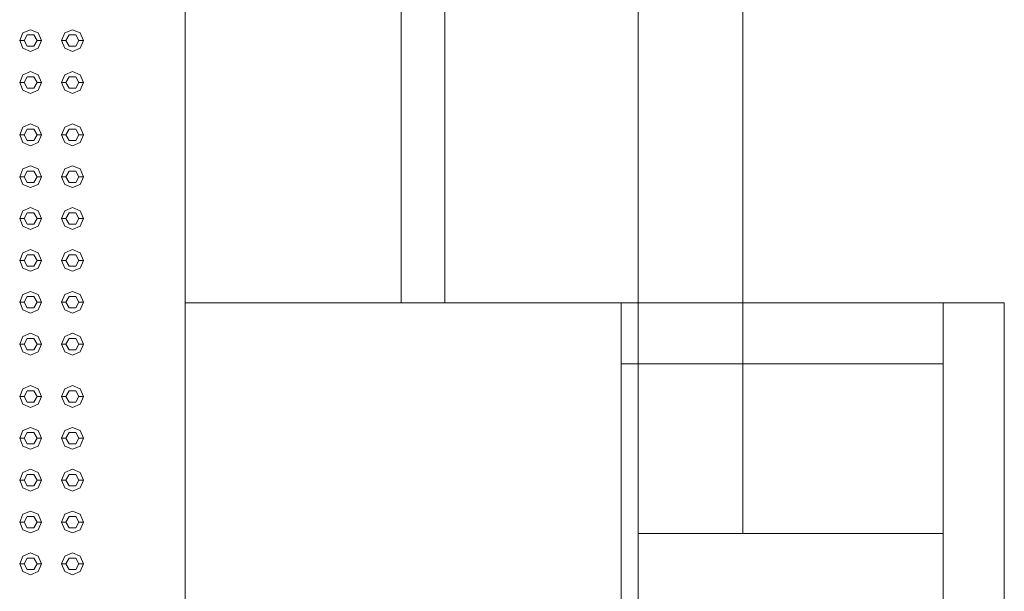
# Model space of a CAD drawing. Header units: millimetres. Extents: x 2 to 902, y -447 to 199.
# Tile 576 of 656: x 27.25 to 29.51, y 158.9 to 160.22. Entities that reach past the tile are written whole.
import ezdxf

# ---------------------------------------------------------------- set-up
doc = ezdxf.new("R2010")
doc.units = ezdxf.units.MM
doc.header["$MEASUREMENT"] = 0
for name, color, linetype, lineweight in [('IFC-Elemento construtivo genérico-Contorno', 253, 'Continuous', 5), ('IFC-Laje-Contorno', 134, 'Continuous', 5), ('IFC-Parede padrão-Contorno', 44, 'Continuous', 5), ('IFC-Parede-Contorno', 42, 'Continuous', 5), ('IFC-Pilar-Contorno', 83, 'Continuous', 5), ('IFC-Porta-Contorno', 142, 'Continuous', 5), ('IFC-Viga-Contorno', 66, 'Continuous', 5)]:
    doc.layers.add(name, color=color, linetype=linetype, lineweight=lineweight)

msp = doc.modelspace()

# ---------------------------------------------------------------- linework, layer by layer
at = {"layer": 'IFC-Elemento construtivo genérico-Contorno', "color": 7, "lineweight": 5}
for p, q in [((27.2489, 160.1674), (27.2562, 160.1851)), ((27.2489, 160.1674), (27.2562, 160.1851)), ((27.2562, 160.1851), (27.2739, 160.1924)), ((27.2562, 160.1851), (27.2739, 160.1924)), ((27.2589, 160.1674), (27.2664, 160.1804)), ((27.2589, 160.1674), (27.2664, 160.1804)), ((27.2664, 160.1804), (27.2814, 160.1804)), ((27.2664, 160.1804), (27.2814, 160.1804)), ((27.2739, 160.1924), (27.2916, 160.1851)), ((27.2739, 160.1924), (27.2916, 160.1851)), ((27.2814, 160.1804), (27.2889, 160.1674)), ((27.2814, 160.1804), (27.2889, 160.1674)), ((27.2916, 160.1851), (27.2989, 160.1674)), ((27.2916, 160.1851), (27.2989, 160.1674)), ((27.3449, 160.1674), (27.3522, 160.1851)), ((27.3449, 160.1674), (27.3522, 160.1851)), ((27.3522, 160.1851), (27.3699, 160.1924)), ((27.3522, 160.1851), (27.3699, 160.1924)), ((27.3549, 160.1674), (27.3624, 160.1804)), ((27.3549, 160.1674), (27.3624, 160.1804)), ((27.3624, 160.1804), (27.3774, 160.1804)), ((27.3624, 160.1804), (27.3774, 160.1804)), ((27.3699, 160.1924), (27.3876, 160.1851)), ((27.3699, 160.1924), (27.3876, 160.1851)), ((27.3774, 160.1804), (27.3849, 160.1674)), ((27.3774, 160.1804), (27.3849, 160.1674)), ((27.3876, 160.1851), (27.3949, 160.1674)), ((27.3876, 160.1851), (27.3949, 160.1674)), ((27.2489, 160.1674), (27.2589, 160.1674)), ((27.2489, 160.1674), (27.2562, 160.1498)), ((27.2489, 160.1674), (27.2589, 160.1674)), ((27.2489, 160.1674), (27.2562, 160.1498)), ((27.2589, 160.1674), (27.2664, 160.1544)), ((27.2589, 160.1674), (27.2664, 160.1544)), ((27.2664, 160.1544), (27.2814, 160.1544)), ((27.2664, 160.1544), (27.2814, 160.1544)), ((27.2814, 160.1544), (27.2889, 160.1674)), ((27.2814, 160.1544), (27.2889, 160.1674)), ((27.2889, 160.1674), (27.2989, 160.1674)), ((27.2889, 160.1674), (27.2989, 160.1674)), ((27.2916, 160.1498), (27.2989, 160.1674)), ((27.2916, 160.1498), (27.2989, 160.1674)), ((27.3449, 160.1674), (27.3549, 160.1674)), ((27.3449, 160.1674), (27.3522, 160.1498)), ((27.3449, 160.1674), (27.3549, 160.1674)), ((27.3449, 160.1674), (27.3522, 160.1498)), ((27.3549, 160.1674), (27.3624, 160.1544)), ((27.3549, 160.1674), (27.3624, 160.1544)), ((27.3624, 160.1544), (27.3774, 160.1544)), ((27.3624, 160.1544), (27.3774, 160.1544)), ((27.3774, 160.1544), (27.3849, 160.1674)), ((27.3774, 160.1544), (27.3849, 160.1674)), ((27.3849, 160.1674), (27.3949, 160.1674)), ((27.3849, 160.1674), (27.3949, 160.1674)), ((27.3876, 160.1498), (27.3949, 160.1674)), ((27.3876, 160.1498), (27.3949, 160.1674)), ((27.2562, 160.1498), (27.2739, 160.1424)), ((27.2562, 160.1498), (27.2739, 160.1424)), ((27.2739, 160.1424), (27.2916, 160.1498)), ((27.2739, 160.1424), (27.2916, 160.1498)), ((27.3522, 160.1498), (27.3699, 160.1424)), ((27.3522, 160.1498), (27.3699, 160.1424)), ((27.3699, 160.1424), (27.3876, 160.1498)), ((27.3699, 160.1424), (27.3876, 160.1498)), ((27.2489, 160.0714), (27.2562, 160.0891)), ((27.2489, 160.0714), (27.2562, 160.0891)), ((27.2562, 160.0891), (27.2739, 160.0964)), ((27.2562, 160.0891), (27.2739, 160.0964)), ((27.2589, 160.0714), (27.2664, 160.0844)), ((27.2589, 160.0714), (27.2664, 160.0844)), ((27.2664, 160.0844), (27.2814, 160.0844)), ((27.2664, 160.0844), (27.2814, 160.0844)), ((27.2739, 160.0964), (27.2916, 160.0891)), ((27.2739, 160.0964), (27.2916, 160.0891)), ((27.2814, 160.0844), (27.2889, 160.0714)), ((27.2814, 160.0844), (27.2889, 160.0714)), ((27.2916, 160.0891), (27.2989, 160.0714)), ((27.2916, 160.0891), (27.2989, 160.0714)), ((27.3449, 160.0714), (27.3522, 160.0891)), ((27.3449, 160.0714), (27.3522, 160.0891)), ((27.3522, 160.0891), (27.3699, 160.0964)), ((27.3522, 160.0891), (27.3699, 160.0964)), ((27.3549, 160.0714), (27.3624, 160.0844)), ((27.3549, 160.0714), (27.3624, 160.0844)), ((27.3624, 160.0844), (27.3774, 160.0844)), ((27.3624, 160.0844), (27.3774, 160.0844)), ((27.3699, 160.0964), (27.3876, 160.0891)), ((27.3699, 160.0964), (27.3876, 160.0891)), ((27.3774, 160.0844), (27.3849, 160.0714)), ((27.3774, 160.0844), (27.3849, 160.0714)), ((27.3876, 160.0891), (27.3949, 160.0714)), ((27.3876, 160.0891), (27.3949, 160.0714)), ((27.2489, 160.0714), (27.2589, 160.0714)), ((27.2489, 160.0714), (27.2562, 160.0538)), ((27.2489, 160.0714), (27.2589, 160.0714)), ((27.2489, 160.0714), (27.2562, 160.0538)), ((27.2589, 160.0714), (27.2664, 160.0584)), ((27.2589, 160.0714), (27.2664, 160.0584)), ((27.2814, 160.0584), (27.2889, 160.0714)), ((27.2814, 160.0584), (27.2889, 160.0714)), ((27.2889, 160.0714), (27.2989, 160.0714)), ((27.2889, 160.0714), (27.2989, 160.0714)), ((27.2916, 160.0538), (27.2989, 160.0714)), ((27.2916, 160.0538), (27.2989, 160.0714)), ((27.3449, 160.0714), (27.3549, 160.0714)), ((27.3449, 160.0714), (27.3522, 160.0538)), ((27.3449, 160.0714), (27.3549, 160.0714)), ((27.3449, 160.0714), (27.3522, 160.0538)), ((27.3549, 160.0714), (27.3624, 160.0584)), ((27.3549, 160.0714), (27.3624, 160.0584)), ((27.3774, 160.0584), (27.3849, 160.0714)), ((27.3774, 160.0584), (27.3849, 160.0714)), ((27.3849, 160.0714), (27.3949, 160.0714)), ((27.3849, 160.0714), (27.3949, 160.0714)), ((27.3876, 160.0538), (27.3949, 160.0714)), ((27.3876, 160.0538), (27.3949, 160.0714)), ((27.2562, 160.0538), (27.2739, 160.0464)), ((27.2562, 160.0538), (27.2739, 160.0464)), ((27.2664, 160.0584), (27.2814, 160.0584)), ((27.2664, 160.0584), (27.2814, 160.0584)), ((27.2739, 160.0464), (27.2916, 160.0538)), ((27.2739, 160.0464), (27.2916, 160.0538)), ((27.3522, 160.0538), (27.3699, 160.0464)), ((27.3522, 160.0538), (27.3699, 160.0464)), ((27.3624, 160.0584), (27.3774, 160.0584)), ((27.3624, 160.0584), (27.3774, 160.0584)), ((27.3699, 160.0464), (27.3876, 160.0538)), ((27.3699, 160.0464), (27.3876, 160.0538)), ((27.2562, 159.9691), (27.2739, 159.9764)), ((27.2562, 159.9691), (27.2739, 159.9764)), ((27.2739, 159.9764), (27.2916, 159.9691)), ((27.2739, 159.9764), (27.2916, 159.9691)), ((27.3522, 159.9691), (27.3699, 159.9764)), ((27.3522, 159.9691), (27.3699, 159.9764)), ((27.3699, 159.9764), (27.3876, 159.9691)), ((27.3699, 159.9764), (27.3876, 159.9691)), ((27.2489, 159.9514), (27.2562, 159.9691)), ((27.2489, 159.9514), (27.2562, 159.9691)), ((27.2489, 159.9514), (27.2589, 159.9514)), ((27.2489, 159.9514), (27.2562, 159.9338)), ((27.2489, 159.9514), (27.2589, 159.9514)), ((27.2489, 159.9514), (27.2562, 159.9338)), ((27.2589, 159.9514), (27.2664, 159.9644)), ((27.2589, 159.9514), (27.2664, 159.9644)), ((27.2589, 159.9514), (27.2664, 159.9384)), ((27.2589, 159.9514), (27.2664, 159.9384)), ((27.2664, 159.9644), (27.2814, 159.9644)), ((27.2664, 159.9644), (27.2814, 159.9644)), ((27.2814, 159.9644), (27.2889, 159.9514)), ((27.2814, 159.9644), (27.2889, 159.9514)), ((27.2814, 159.9384), (27.2889, 159.9514)), ((27.2814, 159.9384), (27.2889, 159.9514)), ((27.2889, 159.9514), (27.2989, 159.9514)), ((27.2889, 159.9514), (27.2989, 159.9514)), ((27.2916, 159.9691), (27.2989, 159.9514)), ((27.2916, 159.9691), (27.2989, 159.9514)), ((27.2916, 159.9338), (27.2989, 159.9514)), ((27.2916, 159.9338), (27.2989, 159.9514)), ((27.3449, 159.9514), (27.3522, 159.9691)), ((27.3449, 159.9514), (27.3522, 159.9691)), ((27.3449, 159.9514), (27.3549, 159.9514)), ((27.3449, 159.9514), (27.3522, 159.9338)), ((27.3449, 159.9514), (27.3549, 159.9514)), ((27.3449, 159.9514), (27.3522, 159.9338)), ((27.3549, 159.9514), (27.3624, 159.9644)), ((27.3549, 159.9514), (27.3624, 159.9644)), ((27.3549, 159.9514), (27.3624, 159.9384)), ((27.3549, 159.9514), (27.3624, 159.9384)), ((27.3624, 159.9644), (27.3774, 159.9644)), ((27.3624, 159.9644), (27.3774, 159.9644)), ((27.3774, 159.9644), (27.3849, 159.9514)), ((27.3774, 159.9644), (27.3849, 159.9514)), ((27.3774, 159.9384), (27.3849, 159.9514)), ((27.3774, 159.9384), (27.3849, 159.9514)), ((27.3849, 159.9514), (27.3949, 159.9514)), ((27.3849, 159.9514), (27.3949, 159.9514)), ((27.3876, 159.9691), (27.3949, 159.9514)), ((27.3876, 159.9691), (27.3949, 159.9514)), ((27.3876, 159.9338), (27.3949, 159.9514)), ((27.3876, 159.9338), (27.3949, 159.9514)), ((27.2562, 159.9338), (27.2739, 159.9264)), ((27.2562, 159.9338), (27.2739, 159.9264)), ((27.2664, 159.9384), (27.2814, 159.9384)), ((27.2664, 159.9384), (27.2814, 159.9384)), ((27.2739, 159.9264), (27.2916, 159.9338)), ((27.2739, 159.9264), (27.2916, 159.9338)), ((27.3522, 159.9338), (27.3699, 159.9264)), ((27.3522, 159.9338), (27.3699, 159.9264)), ((27.3624, 159.9384), (27.3774, 159.9384)), ((27.3624, 159.9384), (27.3774, 159.9384)), ((27.3699, 159.9264), (27.3876, 159.9338)), ((27.3699, 159.9264), (27.3876, 159.9338)), ((27.2562, 159.8731), (27.2739, 159.8804)), ((27.2562, 159.8731), (27.2739, 159.8804)), ((27.2739, 159.8804), (27.2916, 159.8731)), ((27.2739, 159.8804), (27.2916, 159.8731)), ((27.3522, 159.8731), (27.3699, 159.8804)), ((27.3522, 159.8731), (27.3699, 159.8804)), ((27.3699, 159.8804), (27.3876, 159.8731)), ((27.3699, 159.8804), (27.3876, 159.8731)), ((27.2489, 159.8554), (27.2562, 159.8731)), ((27.2489, 159.8554), (27.2562, 159.8731)), ((27.2589, 159.8554), (27.2664, 159.8684)), ((27.2589, 159.8554), (27.2664, 159.8684)), ((27.2664, 159.8684), (27.2814, 159.8684)), ((27.2664, 159.8684), (27.2814, 159.8684)), ((27.2814, 159.8684), (27.2889, 159.8554)), ((27.2814, 159.8684), (27.2889, 159.8554)), ((27.2916, 159.8731), (27.2989, 159.8554)), ((27.2916, 159.8731), (27.2989, 159.8554)), ((27.3449, 159.8554), (27.3522, 159.8731)), ((27.3449, 159.8554), (27.3522, 159.8731)), ((27.3549, 159.8554), (27.3624, 159.8684)), ((27.3549, 159.8554), (27.3624, 159.8684)), ((27.3624, 159.8684), (27.3774, 159.8684)), ((27.3624, 159.8684), (27.3774, 159.8684)), ((27.3774, 159.8684), (27.3849, 159.8554)), ((27.3774, 159.8684), (27.3849, 159.8554)), ((27.3876, 159.8731), (27.3949, 159.8554)), ((27.3876, 159.8731), (27.3949, 159.8554)), ((27.2489, 159.8554), (27.2589, 159.8554)), ((27.2489, 159.8554), (27.2562, 159.8377)), ((27.2489, 159.8554), (27.2589, 159.8554)), ((27.2489, 159.8554), (27.2562, 159.8377)), ((27.2562, 159.8377), (27.2739, 159.8304)), ((27.2562, 159.8377), (27.2739, 159.8304)), ((27.2589, 159.8554), (27.2664, 159.8424)), ((27.2589, 159.8554), (27.2664, 159.8424)), ((27.2664, 159.8424), (27.2814, 159.8424)), ((27.2664, 159.8424), (27.2814, 159.8424)), ((27.2739, 159.8304), (27.2916, 159.8377)), ((27.2739, 159.8304), (27.2916, 159.8377)), ((27.2814, 159.8424), (27.2889, 159.8554)), ((27.2814, 159.8424), (27.2889, 159.8554)), ((27.2889, 159.8554), (27.2989, 159.8554)), ((27.2889, 159.8554), (27.2989, 159.8554)), ((27.2916, 159.8377), (27.2989, 159.8554)), ((27.2916, 159.8377), (27.2989, 159.8554)), ((27.3449, 159.8554), (27.3549, 159.8554)), ((27.3449, 159.8554), (27.3522, 159.8377)), ((27.3449, 159.8554), (27.3549, 159.8554)), ((27.3449, 159.8554), (27.3522, 159.8377)), ((27.3522, 159.8377), (27.3699, 159.8304)), ((27.3522, 159.8377), (27.3699, 159.8304)), ((27.3549, 159.8554), (27.3624, 159.8424)), ((27.3549, 159.8554), (27.3624, 159.8424)), ((27.3624, 159.8424), (27.3774, 159.8424)), ((27.3624, 159.8424), (27.3774, 159.8424)), ((27.3699, 159.8304), (27.3876, 159.8377)), ((27.3699, 159.8304), (27.3876, 159.8377)), ((27.3774, 159.8424), (27.3849, 159.8554)), ((27.3774, 159.8424), (27.3849, 159.8554)), ((27.3849, 159.8554), (27.3949, 159.8554)), ((27.3849, 159.8554), (27.3949, 159.8554)), ((27.3876, 159.8377), (27.3949, 159.8554)), ((27.3876, 159.8377), (27.3949, 159.8554)), ((27.2489, 159.7594), (27.2562, 159.7771)), ((27.2489, 159.7594), (27.2562, 159.7771)), ((27.2562, 159.7771), (27.2739, 159.7844)), ((27.2562, 159.7771), (27.2739, 159.7844)), ((27.2589, 159.7594), (27.2664, 159.7724)), ((27.2589, 159.7594), (27.2664, 159.7724)), ((27.2664, 159.7724), (27.2814, 159.7724)), ((27.2664, 159.7724), (27.2814, 159.7724)), ((27.2739, 159.7844), (27.2916, 159.7771)), ((27.2739, 159.7844), (27.2916, 159.7771)), ((27.2814, 159.7724), (27.2889, 159.7594)), ((27.2814, 159.7724), (27.2889, 159.7594)), ((27.2916, 159.7771), (27.2989, 159.7594)), ((27.2916, 159.7771), (27.2989, 159.7594)), ((27.3449, 159.7594), (27.3522, 159.7771)), ((27.3449, 159.7594), (27.3522, 159.7771)), ((27.3522, 159.7771), (27.3699, 159.7844)), ((27.3522, 159.7771), (27.3699, 159.7844)), ((27.3549, 159.7594), (27.3624, 159.7724)), ((27.3549, 159.7594), (27.3624, 159.7724)), ((27.3624, 159.7724), (27.3774, 159.7724)), ((27.3624, 159.7724), (27.3774, 159.7724)), ((27.3699, 159.7844), (27.3876, 159.7771)), ((27.3699, 159.7844), (27.3876, 159.7771)), ((27.3774, 159.7724), (27.3849, 159.7594)), ((27.3774, 159.7724), (27.3849, 159.7594)), ((27.3876, 159.7771), (27.3949, 159.7594)), ((27.3876, 159.7771), (27.3949, 159.7594)), ((27.2489, 159.7594), (27.2589, 159.7594)), ((27.2489, 159.7594), (27.2562, 159.7418)), ((27.2489, 159.7594), (27.2589, 159.7594)), ((27.2489, 159.7594), (27.2562, 159.7418)), ((27.2589, 159.7594), (27.2664, 159.7464)), ((27.2589, 159.7594), (27.2664, 159.7464)), ((27.2664, 159.7464), (27.2814, 159.7464)), ((27.2664, 159.7464), (27.2814, 159.7464)), ((27.2814, 159.7464), (27.2889, 159.7594)), ((27.2814, 159.7464), (27.2889, 159.7594)), ((27.2889, 159.7594), (27.2989, 159.7594)), ((27.2889, 159.7594), (27.2989, 159.7594)), ((27.2916, 159.7418), (27.2989, 159.7594)), ((27.2916, 159.7418), (27.2989, 159.7594)), ((27.3449, 159.7594), (27.3549, 159.7594)), ((27.3449, 159.7594), (27.3522, 159.7418)), ((27.3449, 159.7594), (27.3549, 159.7594)), ((27.3449, 159.7594), (27.3522, 159.7418)), ((27.3549, 159.7594), (27.3624, 159.7464)), ((27.3549, 159.7594), (27.3624, 159.7464)), ((27.3624, 159.7464), (27.3774, 159.7464)), ((27.3624, 159.7464), (27.3774, 159.7464)), ((27.3774, 159.7464), (27.3849, 159.7594)), ((27.3774, 159.7464), (27.3849, 159.7594)), ((27.3849, 159.7594), (27.3949, 159.7594)), ((27.3849, 159.7594), (27.3949, 159.7594)), ((27.3876, 159.7418), (27.3949, 159.7594)), ((27.3876, 159.7418), (27.3949, 159.7594)), ((27.2562, 159.7418), (27.2739, 159.7344)), ((27.2562, 159.7418), (27.2739, 159.7344)), ((27.2739, 159.7344), (27.2916, 159.7418)), ((27.2739, 159.7344), (27.2916, 159.7418)), ((27.3522, 159.7418), (27.3699, 159.7344)), ((27.3522, 159.7418), (27.3699, 159.7344)), ((27.3699, 159.7344), (27.3876, 159.7418)), ((27.3699, 159.7344), (27.3876, 159.7418)), ((27.2489, 159.6634), (27.2562, 159.6811)), ((27.2489, 159.6634), (27.2562, 159.6811)), ((27.2562, 159.6811), (27.2739, 159.6884)), ((27.2562, 159.6811), (27.2739, 159.6884)), ((27.2739, 159.6884), (27.2916, 159.6811)), ((27.2739, 159.6884), (27.2916, 159.6811)), ((27.2916, 159.6811), (27.2989, 159.6634)), ((27.2916, 159.6811), (27.2989, 159.6634)), ((27.3449, 159.6634), (27.3522, 159.6811)), ((27.3449, 159.6634), (27.3522, 159.6811)), ((27.3522, 159.6811), (27.3699, 159.6884)), ((27.3522, 159.6811), (27.3699, 159.6884)), ((27.3699, 159.6884), (27.3876, 159.6811)), ((27.3699, 159.6884), (27.3876, 159.6811)), ((27.3876, 159.6811), (27.3949, 159.6634)), ((27.3876, 159.6811), (27.3949, 159.6634)), ((27.2489, 159.6634), (27.2589, 159.6634)), ((27.2489, 159.6634), (27.2562, 159.6458)), ((27.2489, 159.6634), (27.2589, 159.6634)), ((27.2489, 159.6634), (27.2562, 159.6458)), ((27.2589, 159.6634), (27.2664, 159.6764)), ((27.2589, 159.6634), (27.2664, 159.6764)), ((27.2589, 159.6634), (27.2664, 159.6504)), ((27.2589, 159.6634), (27.2664, 159.6504)), ((27.2664, 159.6764), (27.2814, 159.6764)), ((27.2664, 159.6764), (27.2814, 159.6764)), ((27.2814, 159.6764), (27.2889, 159.6634)), ((27.2814, 159.6764), (27.2889, 159.6634)), ((27.2814, 159.6504), (27.2889, 159.6634)), ((27.2814, 159.6504), (27.2889, 159.6634)), ((27.2889, 159.6634), (27.2989, 159.6634)), ((27.2889, 159.6634), (27.2989, 159.6634)), ((27.2916, 159.6458), (27.2989, 159.6634)), ((27.2916, 159.6458), (27.2989, 159.6634)), ((27.3449, 159.6634), (27.3549, 159.6634)), ((27.3449, 159.6634), (27.3522, 159.6458)), ((27.3449, 159.6634), (27.3549, 159.6634)), ((27.3449, 159.6634), (27.3522, 159.6458)), ((27.3549, 159.6634), (27.3624, 159.6764)), ((27.3549, 159.6634), (27.3624, 159.6764)), ((27.3549, 159.6634), (27.3624, 159.6504)), ((27.3549, 159.6634), (27.3624, 159.6504)), ((27.3624, 159.6764), (27.3774, 159.6764)), ((27.3624, 159.6764), (27.3774, 159.6764)), ((27.3774, 159.6764), (27.3849, 159.6634)), ((27.3774, 159.6764), (27.3849, 159.6634)), ((27.3774, 159.6504), (27.3849, 159.6634)), ((27.3774, 159.6504), (27.3849, 159.6634)), ((27.3849, 159.6634), (27.3949, 159.6634)), ((27.3849, 159.6634), (27.3949, 159.6634)), ((27.3876, 159.6458), (27.3949, 159.6634)), ((27.3876, 159.6458), (27.3949, 159.6634)), ((27.2562, 159.6458), (27.2739, 159.6384)), ((27.2562, 159.6458), (27.2739, 159.6384)), ((27.2664, 159.6504), (27.2814, 159.6504)), ((27.2664, 159.6504), (27.2814, 159.6504)), ((27.2739, 159.6384), (27.2916, 159.6458)), ((27.2739, 159.6384), (27.2916, 159.6458)), ((27.3522, 159.6458), (27.3699, 159.6384)), ((27.3522, 159.6458), (27.3699, 159.6384)), ((27.3624, 159.6504), (27.3774, 159.6504)), ((27.3624, 159.6504), (27.3774, 159.6504)), ((27.3699, 159.6384), (27.3876, 159.6458)), ((27.3699, 159.6384), (27.3876, 159.6458)), ((27.2562, 159.5851), (27.2739, 159.5924)), ((27.2562, 159.5851), (27.2739, 159.5924)), ((27.2739, 159.5924), (27.2916, 159.5851)), ((27.2739, 159.5924), (27.2916, 159.5851)), ((27.3522, 159.5851), (27.3699, 159.5924)), ((27.3522, 159.5851), (27.3699, 159.5924)), ((27.3699, 159.5924), (27.3876, 159.5851)), ((27.3699, 159.5924), (27.3876, 159.5851)), ((27.2489, 159.5674), (27.2562, 159.5851)), ((27.2489, 159.5674), (27.2562, 159.5851)), ((27.2489, 159.5674), (27.2589, 159.5674)), ((27.2489, 159.5674), (27.2562, 159.5498)), ((27.2489, 159.5674), (27.2589, 159.5674)), ((27.2489, 159.5674), (27.2562, 159.5498)), ((27.2589, 159.5674), (27.2664, 159.5804)), ((27.2589, 159.5674), (27.2664, 159.5804)), ((27.2589, 159.5674), (27.2664, 159.5544)), ((27.2589, 159.5674), (27.2664, 159.5544)), ((27.2664, 159.5804), (27.2814, 159.5804)), ((27.2664, 159.5804), (27.2814, 159.5804)), ((27.2814, 159.5804), (27.2889, 159.5674)), ((27.2814, 159.5804), (27.2889, 159.5674)), ((27.2814, 159.5544), (27.2889, 159.5674)), ((27.2814, 159.5544), (27.2889, 159.5674)), ((27.2889, 159.5674), (27.2989, 159.5674)), ((27.2889, 159.5674), (27.2989, 159.5674)), ((27.2916, 159.5851), (27.2989, 159.5674)), ((27.2916, 159.5851), (27.2989, 159.5674)), ((27.2916, 159.5498), (27.2989, 159.5674)), ((27.2916, 159.5498), (27.2989, 159.5674)), ((27.3449, 159.5674), (27.3522, 159.5851)), ((27.3449, 159.5674), (27.3522, 159.5851)), ((27.3449, 159.5674), (27.3549, 159.5674)), ((27.3449, 159.5674), (27.3522, 159.5498)), ((27.3449, 159.5674), (27.3549, 159.5674)), ((27.3449, 159.5674), (27.3522, 159.5498)), ((27.3549, 159.5674), (27.3624, 159.5804)), ((27.3549, 159.5674), (27.3624, 159.5804)), ((27.3549, 159.5674), (27.3624, 159.5544)), ((27.3549, 159.5674), (27.3624, 159.5544)), ((27.3624, 159.5804), (27.3774, 159.5804)), ((27.3624, 159.5804), (27.3774, 159.5804)), ((27.3774, 159.5804), (27.3849, 159.5674)), ((27.3774, 159.5804), (27.3849, 159.5674)), ((27.3774, 159.5544), (27.3849, 159.5674)), ((27.3774, 159.5544), (27.3849, 159.5674)), ((27.3849, 159.5674), (27.3949, 159.5674)), ((27.3849, 159.5674), (27.3949, 159.5674)), ((27.3876, 159.5851), (27.3949, 159.5674)), ((27.3876, 159.5851), (27.3949, 159.5674)), ((27.3876, 159.5498), (27.3949, 159.5674)), ((27.3876, 159.5498), (27.3949, 159.5674)), ((27.2562, 159.5498), (27.2739, 159.5424)), ((27.2562, 159.5498), (27.2739, 159.5424)), ((27.2664, 159.5544), (27.2814, 159.5544)), ((27.2664, 159.5544), (27.2814, 159.5544)), ((27.2739, 159.5424), (27.2916, 159.5498)), ((27.2739, 159.5424), (27.2916, 159.5498)), ((27.3522, 159.5498), (27.3699, 159.5424)), ((27.3522, 159.5498), (27.3699, 159.5424)), ((27.3624, 159.5544), (27.3774, 159.5544)), ((27.3624, 159.5544), (27.3774, 159.5544)), ((27.3699, 159.5424), (27.3876, 159.5498)), ((27.3699, 159.5424), (27.3876, 159.5498)), ((27.2562, 159.4891), (27.2739, 159.4964)), ((27.2562, 159.4891), (27.2739, 159.4964)), ((27.2739, 159.4964), (27.2916, 159.4891)), ((27.2739, 159.4964), (27.2916, 159.4891)), ((27.3522, 159.4891), (27.3699, 159.4964)), ((27.3522, 159.4891), (27.3699, 159.4964)), ((27.3699, 159.4964), (27.3876, 159.4891)), ((27.3699, 159.4964), (27.3876, 159.4891)), ((27.2489, 159.4714), (27.2562, 159.4891)), ((27.2489, 159.4714), (27.2562, 159.4891)), ((27.2589, 159.4714), (27.2664, 159.4844)), ((27.2589, 159.4714), (27.2664, 159.4844)), ((27.2664, 159.4844), (27.2814, 159.4844)), ((27.2664, 159.4844), (27.2814, 159.4844)), ((27.2814, 159.4844), (27.2889, 159.4714)), ((27.2814, 159.4844), (27.2889, 159.4714)), ((27.2916, 159.4891), (27.2989, 159.4714)), ((27.2916, 159.4891), (27.2989, 159.4714)), ((27.3449, 159.4714), (27.3522, 159.4891)), ((27.3449, 159.4714), (27.3522, 159.4891)), ((27.3549, 159.4714), (27.3624, 159.4844)), ((27.3549, 159.4714), (27.3624, 159.4844)), ((27.3624, 159.4844), (27.3774, 159.4844)), ((27.3624, 159.4844), (27.3774, 159.4844)), ((27.3774, 159.4844), (27.3849, 159.4714)), ((27.3774, 159.4844), (27.3849, 159.4714)), ((27.3876, 159.4891), (27.3949, 159.4714)), ((27.3876, 159.4891), (27.3949, 159.4714)), ((27.2489, 159.4714), (27.2589, 159.4714)), ((27.2489, 159.4714), (27.2562, 159.4538)), ((27.2489, 159.4714), (27.2589, 159.4714)), ((27.2489, 159.4714), (27.2562, 159.4538)), ((27.2562, 159.4538), (27.2739, 159.4464)), ((27.2562, 159.4538), (27.2739, 159.4464)), ((27.2589, 159.4714), (27.2664, 159.4584)), ((27.2589, 159.4714), (27.2664, 159.4584)), ((27.2664, 159.4584), (27.2814, 159.4584)), ((27.2664, 159.4584), (27.2814, 159.4584)), ((27.2739, 159.4464), (27.2916, 159.4538)), ((27.2739, 159.4464), (27.2916, 159.4538)), ((27.2814, 159.4584), (27.2889, 159.4714)), ((27.2814, 159.4584), (27.2889, 159.4714)), ((27.2889, 159.4714), (27.2989, 159.4714)), ((27.2889, 159.4714), (27.2989, 159.4714)), ((27.2916, 159.4538), (27.2989, 159.4714)), ((27.2916, 159.4538), (27.2989, 159.4714)), ((27.3449, 159.4714), (27.3549, 159.4714)), ((27.3449, 159.4714), (27.3522, 159.4538)), ((27.3449, 159.4714), (27.3549, 159.4714)), ((27.3449, 159.4714), (27.3522, 159.4538)), ((27.3522, 159.4538), (27.3699, 159.4464)), ((27.3522, 159.4538), (27.3699, 159.4464)), ((27.3549, 159.4714), (27.3624, 159.4584)), ((27.3549, 159.4714), (27.3624, 159.4584)), ((27.3624, 159.4584), (27.3774, 159.4584)), ((27.3624, 159.4584), (27.3774, 159.4584)), ((27.3699, 159.4464), (27.3876, 159.4538)), ((27.3699, 159.4464), (27.3876, 159.4538)), ((27.3774, 159.4584), (27.3849, 159.4714)), ((27.3774, 159.4584), (27.3849, 159.4714)), ((27.3849, 159.4714), (27.3949, 159.4714)), ((27.3849, 159.4714), (27.3949, 159.4714)), ((27.3876, 159.4538), (27.3949, 159.4714)), ((27.3876, 159.4538), (27.3949, 159.4714)), ((27.2489, 159.3514), (27.2562, 159.3691)), ((27.2489, 159.3514), (27.2562, 159.3691)), ((27.2562, 159.3691), (27.2739, 159.3764)), ((27.2562, 159.3691), (27.2739, 159.3764)), ((27.2589, 159.3514), (27.2664, 159.3644)), ((27.2589, 159.3514), (27.2664, 159.3644)), ((27.2664, 159.3644), (27.2814, 159.3644)), ((27.2664, 159.3644), (27.2814, 159.3644)), ((27.2739, 159.3764), (27.2916, 159.3691)), ((27.2739, 159.3764), (27.2916, 159.3691)), ((27.2814, 159.3644), (27.2889, 159.3514)), ((27.2814, 159.3644), (27.2889, 159.3514)), ((27.2916, 159.3691), (27.2989, 159.3514)), ((27.2916, 159.3691), (27.2989, 159.3514)), ((27.3449, 159.3514), (27.3522, 159.3691)), ((27.3449, 159.3514), (27.3522, 159.3691)), ((27.3522, 159.3691), (27.3699, 159.3764)), ((27.3522, 159.3691), (27.3699, 159.3764)), ((27.3549, 159.3514), (27.3624, 159.3644)), ((27.3549, 159.3514), (27.3624, 159.3644)), ((27.3624, 159.3644), (27.3774, 159.3644)), ((27.3624, 159.3644), (27.3774, 159.3644)), ((27.3699, 159.3764), (27.3876, 159.3691)), ((27.3699, 159.3764), (27.3876, 159.3691)), ((27.3774, 159.3644), (27.3849, 159.3514)), ((27.3774, 159.3644), (27.3849, 159.3514)), ((27.3876, 159.3691), (27.3949, 159.3514)), ((27.3876, 159.3691), (27.3949, 159.3514)), ((27.2489, 159.3514), (27.2589, 159.3514)), ((27.2489, 159.3514), (27.2562, 159.3338)), ((27.2489, 159.3514), (27.2589, 159.3514)), ((27.2489, 159.3514), (27.2562, 159.3338)), ((27.2589, 159.3514), (27.2664, 159.3384)), ((27.2589, 159.3514), (27.2664, 159.3384)), ((27.2664, 159.3384), (27.2814, 159.3384)), ((27.2664, 159.3384), (27.2814, 159.3384)), ((27.2814, 159.3384), (27.2889, 159.3514)), ((27.2814, 159.3384), (27.2889, 159.3514)), ((27.2889, 159.3514), (27.2989, 159.3514)), ((27.2889, 159.3514), (27.2989, 159.3514)), ((27.2916, 159.3338), (27.2989, 159.3514)), ((27.2916, 159.3338), (27.2989, 159.3514)), ((27.3449, 159.3514), (27.3549, 159.3514)), ((27.3449, 159.3514), (27.3522, 159.3338)), ((27.3449, 159.3514), (27.3549, 159.3514)), ((27.3449, 159.3514), (27.3522, 159.3338)), ((27.3549, 159.3514), (27.3624, 159.3384)), ((27.3549, 159.3514), (27.3624, 159.3384)), ((27.3624, 159.3384), (27.3774, 159.3384)), ((27.3624, 159.3384), (27.3774, 159.3384)), ((27.3774, 159.3384), (27.3849, 159.3514)), ((27.3774, 159.3384), (27.3849, 159.3514)), ((27.3849, 159.3514), (27.3949, 159.3514)), ((27.3849, 159.3514), (27.3949, 159.3514)), ((27.3876, 159.3338), (27.3949, 159.3514)), ((27.3876, 159.3338), (27.3949, 159.3514)), ((27.2562, 159.3338), (27.2739, 159.3264)), ((27.2562, 159.3338), (27.2739, 159.3264)), ((27.2739, 159.3264), (27.2916, 159.3338)), ((27.2739, 159.3264), (27.2916, 159.3338)), ((27.3522, 159.3338), (27.3699, 159.3264)), ((27.3522, 159.3338), (27.3699, 159.3264)), ((27.3699, 159.3264), (27.3876, 159.3338)), ((27.3699, 159.3264), (27.3876, 159.3338)), ((27.2489, 159.2554), (27.2562, 159.2731)), ((27.2489, 159.2554), (27.2562, 159.2731)), ((27.2562, 159.2731), (27.2739, 159.2804)), ((27.2562, 159.2731), (27.2739, 159.2804)), ((27.2739, 159.2804), (27.2916, 159.2731)), ((27.2739, 159.2804), (27.2916, 159.2731)), ((27.2916, 159.2731), (27.2989, 159.2554)), ((27.2916, 159.2731), (27.2989, 159.2554)), ((27.3449, 159.2554), (27.3522, 159.2731)), ((27.3449, 159.2554), (27.3522, 159.2731)), ((27.3522, 159.2731), (27.3699, 159.2804)), ((27.3522, 159.2731), (27.3699, 159.2804)), ((27.3699, 159.2804), (27.3876, 159.2731)), ((27.3699, 159.2804), (27.3876, 159.2731)), ((27.3876, 159.2731), (27.3949, 159.2554)), ((27.3876, 159.2731), (27.3949, 159.2554)), ((27.2489, 159.2554), (27.2589, 159.2554)), ((27.2489, 159.2554), (27.2562, 159.2377)), ((27.2489, 159.2554), (27.2589, 159.2554)), ((27.2489, 159.2554), (27.2562, 159.2377)), ((27.2589, 159.2554), (27.2664, 159.2684)), ((27.2589, 159.2554), (27.2664, 159.2684)), ((27.2589, 159.2554), (27.2664, 159.2424)), ((27.2589, 159.2554), (27.2664, 159.2424)), ((27.2664, 159.2684), (27.2814, 159.2684)), ((27.2664, 159.2684), (27.2814, 159.2684)), ((27.2814, 159.2684), (27.2889, 159.2554)), ((27.2814, 159.2684), (27.2889, 159.2554)), ((27.2814, 159.2424), (27.2889, 159.2554)), ((27.2814, 159.2424), (27.2889, 159.2554)), ((27.2889, 159.2554), (27.2989, 159.2554)), ((27.2889, 159.2554), (27.2989, 159.2554)), ((27.2916, 159.2377), (27.2989, 159.2554)), ((27.2916, 159.2377), (27.2989, 159.2554)), ((27.3449, 159.2554), (27.3549, 159.2554)), ((27.3449, 159.2554), (27.3522, 159.2377)), ((27.3449, 159.2554), (27.3549, 159.2554)), ((27.3449, 159.2554), (27.3522, 159.2377)), ((27.3549, 159.2554), (27.3624, 159.2684)), ((27.3549, 159.2554), (27.3624, 159.2684)), ((27.3549, 159.2554), (27.3624, 159.2424)), ((27.3549, 159.2554), (27.3624, 159.2424)), ((27.3624, 159.2684), (27.3774, 159.2684)), ((27.3624, 159.2684), (27.3774, 159.2684)), ((27.3774, 159.2684), (27.3849, 159.2554)), ((27.3774, 159.2684), (27.3849, 159.2554)), ((27.3774, 159.2424), (27.3849, 159.2554)), ((27.3774, 159.2424), (27.3849, 159.2554)), ((27.3849, 159.2554), (27.3949, 159.2554)), ((27.3849, 159.2554), (27.3949, 159.2554)), ((27.3876, 159.2377), (27.3949, 159.2554)), ((27.3876, 159.2377), (27.3949, 159.2554)), ((27.2562, 159.2377), (27.2739, 159.2304)), ((27.2562, 159.2377), (27.2739, 159.2304)), ((27.2664, 159.2424), (27.2814, 159.2424)), ((27.2664, 159.2424), (27.2814, 159.2424)), ((27.2739, 159.2304), (27.2916, 159.2377)), ((27.2739, 159.2304), (27.2916, 159.2377)), ((27.3522, 159.2377), (27.3699, 159.2304)), ((27.3522, 159.2377), (27.3699, 159.2304)), ((27.3624, 159.2424), (27.3774, 159.2424)), ((27.3624, 159.2424), (27.3774, 159.2424)), ((27.3699, 159.2304), (27.3876, 159.2377)), ((27.3699, 159.2304), (27.3876, 159.2377)), ((27.2562, 159.1771), (27.2739, 159.1844)), ((27.2562, 159.1771), (27.2739, 159.1844)), ((27.2739, 159.1844), (27.2916, 159.1771)), ((27.2739, 159.1844), (27.2916, 159.1771)), ((27.3522, 159.1771), (27.3699, 159.1844)), ((27.3522, 159.1771), (27.3699, 159.1844)), ((27.3699, 159.1844), (27.3876, 159.1771)), ((27.3699, 159.1844), (27.3876, 159.1771)), ((27.2489, 159.1594), (27.2562, 159.1771)), ((27.2489, 159.1594), (27.2562, 159.1771)), ((27.2489, 159.1594), (27.2589, 159.1594)), ((27.2489, 159.1594), (27.2562, 159.1418)), ((27.2489, 159.1594), (27.2589, 159.1594)), ((27.2489, 159.1594), (27.2562, 159.1418)), ((27.2589, 159.1594), (27.2664, 159.1724)), ((27.2589, 159.1594), (27.2664, 159.1724)), ((27.2589, 159.1594), (27.2664, 159.1464)), ((27.2589, 159.1594), (27.2664, 159.1464)), ((27.2664, 159.1724), (27.2814, 159.1724)), ((27.2664, 159.1724), (27.2814, 159.1724)), ((27.2814, 159.1724), (27.2889, 159.1594)), ((27.2814, 159.1724), (27.2889, 159.1594)), ((27.2814, 159.1464), (27.2889, 159.1594)), ((27.2814, 159.1464), (27.2889, 159.1594)), ((27.2889, 159.1594), (27.2989, 159.1594)), ((27.2889, 159.1594), (27.2989, 159.1594)), ((27.2916, 159.1771), (27.2989, 159.1594)), ((27.2916, 159.1771), (27.2989, 159.1594)), ((27.2916, 159.1418), (27.2989, 159.1594)), ((27.2916, 159.1418), (27.2989, 159.1594)), ((27.3449, 159.1594), (27.3522, 159.1771)), ((27.3449, 159.1594), (27.3522, 159.1771)), ((27.3449, 159.1594), (27.3549, 159.1594)), ((27.3449, 159.1594), (27.3522, 159.1418)), ((27.3449, 159.1594), (27.3549, 159.1594)), ((27.3449, 159.1594), (27.3522, 159.1418)), ((27.3549, 159.1594), (27.3624, 159.1724)), ((27.3549, 159.1594), (27.3624, 159.1724)), ((27.3549, 159.1594), (27.3624, 159.1464)), ((27.3549, 159.1594), (27.3624, 159.1464)), ((27.3624, 159.1724), (27.3774, 159.1724)), ((27.3624, 159.1724), (27.3774, 159.1724)), ((27.3774, 159.1724), (27.3849, 159.1594)), ((27.3774, 159.1724), (27.3849, 159.1594)), ((27.3774, 159.1464), (27.3849, 159.1594)), ((27.3774, 159.1464), (27.3849, 159.1594)), ((27.3849, 159.1594), (27.3949, 159.1594)), ((27.3849, 159.1594), (27.3949, 159.1594)), ((27.3876, 159.1771), (27.3949, 159.1594)), ((27.3876, 159.1771), (27.3949, 159.1594)), ((27.3876, 159.1418), (27.3949, 159.1594)), ((27.3876, 159.1418), (27.3949, 159.1594)), ((27.2562, 159.1418), (27.2739, 159.1344)), ((27.2562, 159.1418), (27.2739, 159.1344)), ((27.2664, 159.1464), (27.2814, 159.1464)), ((27.2664, 159.1464), (27.2814, 159.1464)), ((27.2739, 159.1344), (27.2916, 159.1418)), ((27.2739, 159.1344), (27.2916, 159.1418)), ((27.3522, 159.1418), (27.3699, 159.1344)), ((27.3522, 159.1418), (27.3699, 159.1344)), ((27.3624, 159.1464), (27.3774, 159.1464)), ((27.3624, 159.1464), (27.3774, 159.1464)), ((27.3699, 159.1344), (27.3876, 159.1418)), ((27.3699, 159.1344), (27.3876, 159.1418)), ((27.2489, 159.0634), (27.2562, 159.0811)), ((27.2489, 159.0634), (27.2562, 159.0811)), ((27.2562, 159.0811), (27.2739, 159.0884)), ((27.2562, 159.0811), (27.2739, 159.0884)), ((27.2589, 159.0634), (27.2664, 159.0764)), ((27.2589, 159.0634), (27.2664, 159.0764)), ((27.2664, 159.0764), (27.2814, 159.0764)), ((27.2664, 159.0764), (27.2814, 159.0764)), ((27.2739, 159.0884), (27.2916, 159.0811)), ((27.2739, 159.0884), (27.2916, 159.0811)), ((27.2814, 159.0764), (27.2889, 159.0634)), ((27.2814, 159.0764), (27.2889, 159.0634)), ((27.2916, 159.0811), (27.2989, 159.0634)), ((27.2916, 159.0811), (27.2989, 159.0634)), ((27.3449, 159.0634), (27.3522, 159.0811)), ((27.3449, 159.0634), (27.3522, 159.0811)), ((27.3522, 159.0811), (27.3699, 159.0884)), ((27.3522, 159.0811), (27.3699, 159.0884)), ((27.3549, 159.0634), (27.3624, 159.0764)), ((27.3549, 159.0634), (27.3624, 159.0764)), ((27.3624, 159.0764), (27.3774, 159.0764)), ((27.3624, 159.0764), (27.3774, 159.0764)), ((27.3699, 159.0884), (27.3876, 159.0811)), ((27.3699, 159.0884), (27.3876, 159.0811)), ((27.3774, 159.0764), (27.3849, 159.0634)), ((27.3774, 159.0764), (27.3849, 159.0634)), ((27.3876, 159.0811), (27.3949, 159.0634)), ((27.3876, 159.0811), (27.3949, 159.0634)), ((27.2489, 159.0634), (27.2589, 159.0634)), ((27.2489, 159.0634), (27.2562, 159.0458)), ((27.2489, 159.0634), (27.2589, 159.0634)), ((27.2489, 159.0634), (27.2562, 159.0458)), ((27.2562, 159.0458), (27.2739, 159.0384)), ((27.2562, 159.0458), (27.2739, 159.0384)), ((27.2589, 159.0634), (27.2664, 159.0504)), ((27.2589, 159.0634), (27.2664, 159.0504)), ((27.2664, 159.0504), (27.2814, 159.0504)), ((27.2664, 159.0504), (27.2814, 159.0504)), ((27.2739, 159.0384), (27.2916, 159.0458)), ((27.2739, 159.0384), (27.2916, 159.0458)), ((27.2814, 159.0504), (27.2889, 159.0634)), ((27.2814, 159.0504), (27.2889, 159.0634)), ((27.2889, 159.0634), (27.2989, 159.0634)), ((27.2889, 159.0634), (27.2989, 159.0634)), ((27.2916, 159.0458), (27.2989, 159.0634)), ((27.2916, 159.0458), (27.2989, 159.0634)), ((27.3449, 159.0634), (27.3549, 159.0634)), ((27.3449, 159.0634), (27.3522, 159.0458)), ((27.3449, 159.0634), (27.3549, 159.0634)), ((27.3449, 159.0634), (27.3522, 159.0458)), ((27.3522, 159.0458), (27.3699, 159.0384)), ((27.3522, 159.0458), (27.3699, 159.0384)), ((27.3549, 159.0634), (27.3624, 159.0504)), ((27.3549, 159.0634), (27.3624, 159.0504)), ((27.3624, 159.0504), (27.3774, 159.0504)), ((27.3624, 159.0504), (27.3774, 159.0504)), ((27.3699, 159.0384), (27.3876, 159.0458)), ((27.3699, 159.0384), (27.3876, 159.0458)), ((27.3774, 159.0504), (27.3849, 159.0634)), ((27.3774, 159.0504), (27.3849, 159.0634)), ((27.3849, 159.0634), (27.3949, 159.0634)), ((27.3849, 159.0634), (27.3949, 159.0634)), ((27.3876, 159.0458), (27.3949, 159.0634)), ((27.3876, 159.0458), (27.3949, 159.0634)), ((27.2489, 158.9674), (27.2562, 158.9851)), ((27.2489, 158.9674), (27.2562, 158.9851)), ((27.2562, 158.9851), (27.2739, 158.9924)), ((27.2562, 158.9851), (27.2739, 158.9924)), ((27.2589, 158.9674), (27.2664, 158.9804)), ((27.2589, 158.9674), (27.2664, 158.9804)), ((27.2664, 158.9804), (27.2814, 158.9804)), ((27.2664, 158.9804), (27.2814, 158.9804)), ((27.2739, 158.9924), (27.2916, 158.9851)), ((27.2739, 158.9924), (27.2916, 158.9851)), ((27.2814, 158.9804), (27.2889, 158.9674)), ((27.2814, 158.9804), (27.2889, 158.9674)), ((27.2916, 158.9851), (27.2989, 158.9674)), ((27.2916, 158.9851), (27.2989, 158.9674)), ((27.3449, 158.9674), (27.3522, 158.9851)), ((27.3449, 158.9674), (27.3522, 158.9851)), ((27.3522, 158.9851), (27.3699, 158.9924)), ((27.3522, 158.9851), (27.3699, 158.9924)), ((27.3549, 158.9674), (27.3624, 158.9804)), ((27.3549, 158.9674), (27.3624, 158.9804)), ((27.3624, 158.9804), (27.3774, 158.9804)), ((27.3624, 158.9804), (27.3774, 158.9804)), ((27.3699, 158.9924), (27.3876, 158.9851)), ((27.3699, 158.9924), (27.3876, 158.9851)), ((27.3774, 158.9804), (27.3849, 158.9674)), ((27.3774, 158.9804), (27.3849, 158.9674)), ((27.3876, 158.9851), (27.3949, 158.9674)), ((27.3876, 158.9851), (27.3949, 158.9674)), ((27.2489, 158.9674), (27.2589, 158.9674)), ((27.2489, 158.9674), (27.2562, 158.9498)), ((27.2489, 158.9674), (27.2589, 158.9674)), ((27.2489, 158.9674), (27.2562, 158.9498)), ((27.2589, 158.9674), (27.2664, 158.9544)), ((27.2589, 158.9674), (27.2664, 158.9544)), ((27.2664, 158.9544), (27.2814, 158.9544)), ((27.2664, 158.9544), (27.2814, 158.9544)), ((27.2814, 158.9544), (27.2889, 158.9674)), ((27.2814, 158.9544), (27.2889, 158.9674)), ((27.2889, 158.9674), (27.2989, 158.9674)), ((27.2889, 158.9674), (27.2989, 158.9674)), ((27.2916, 158.9498), (27.2989, 158.9674)), ((27.2916, 158.9498), (27.2989, 158.9674)), ((27.3449, 158.9674), (27.3549, 158.9674)), ((27.3449, 158.9674), (27.3522, 158.9498)), ((27.3449, 158.9674), (27.3549, 158.9674)), ((27.3449, 158.9674), (27.3522, 158.9498)), ((27.3549, 158.9674), (27.3624, 158.9544)), ((27.3549, 158.9674), (27.3624, 158.9544)), ((27.3624, 158.9544), (27.3774, 158.9544)), ((27.3624, 158.9544), (27.3774, 158.9544)), ((27.3774, 158.9544), (27.3849, 158.9674)), ((27.3774, 158.9544), (27.3849, 158.9674)), ((27.3849, 158.9674), (27.3949, 158.9674)), ((27.3849, 158.9674), (27.3949, 158.9674)), ((27.3876, 158.9498), (27.3949, 158.9674)), ((27.3876, 158.9498), (27.3949, 158.9674)), ((27.2562, 158.9498), (27.2739, 158.9424)), ((27.2562, 158.9498), (27.2739, 158.9424)), ((27.2739, 158.9424), (27.2916, 158.9498)), ((27.2739, 158.9424), (27.2916, 158.9498)), ((27.3522, 158.9498), (27.3699, 158.9424)), ((27.3522, 158.9498), (27.3699, 158.9424)), ((27.3699, 158.9424), (27.3876, 158.9498)), ((27.3699, 158.9424), (27.3876, 158.9498))]:
    msp.add_line(p, q, dxfattribs=at)
at = {"layer": 'IFC-Laje-Contorno', "color": 7, "lineweight": 5}
for p, q in [((27.6287, 154.2729), (27.6287, 174.8714)), ((27.6287, 159.5664), (27.6287, 162.1664)), ((27.6287, 159.5664), (28.1238, 159.5664)), ((27.6287, 159.5664), (29.5071, 159.5664)), ((28.2238, 159.5664), (29.5071, 159.5664)), ((29.5071, 153.7771), (29.5071, 159.5664)), ((29.5071, 156.0757), (29.5071, 159.5664)), ((28.6287, 159.4264), (29.3671, 159.4264)), ((28.6287, 153.723), (28.6287, 159.4264)), ((28.6287, 156.0757), (28.6287, 159.4264)), ((29.3671, 153.723), (29.3671, 159.4264))]:
    msp.add_line(p, q, dxfattribs=at)
at = {"layer": 'IFC-Parede padrão-Contorno', "color": 7, "lineweight": 5}
for p, q in [((27.6287, 159.5664), (28.0354, 159.5664)), ((27.6287, 158.9125), (27.6287, 159.5664)), ((28.0354, 159.5664), (28.6287, 159.5664)), ((28.6287, 159.1182), (28.6287, 159.5664)), ((28.6287, 159.5664), (29.1541, 159.5664)), ((29.1541, 159.5664), (29.3671, 159.5664)), ((29.3671, 157.9194), (29.3671, 159.5664)), ((29.3671, 159.5664), (29.4295, 159.5664)), ((29.4295, 159.5664), (29.5071, 159.5664)), ((29.5071, 156.9621), (29.5071, 159.5664)), ((28.6287, 159.4264), (28.8417, 159.4264)), ((28.8417, 159.4264), (29.3671, 159.4264)), ((28.6287, 158.4644), (28.6287, 159.1182)), ((27.6287, 158.4644), (27.6287, 158.9125))]:
    msp.add_line(p, q, dxfattribs=at)
at = {"layer": 'IFC-Parede-Contorno', "color": 7, "lineweight": 5}
msp.add_line((28.6287, 158.4644), (28.6287, 159.4264), dxfattribs=at)
at = {"layer": 'IFC-Pilar-Contorno', "color": 7, "lineweight": 5}
for p, q in [((28.6671, 159.0374), (28.8345, 159.0374)), ((28.6671, 158.7804), (28.6671, 159.0374)), ((28.6671, 158.9894), (28.6671, 159.0374)), ((28.6671, 159.0374), (29.1113, 159.0374)), ((28.8345, 159.0374), (28.9173, 159.0374)), ((28.9173, 159.0374), (29.3671, 159.0374)), ((29.1113, 159.0374), (29.1953, 159.0374)), ((29.1953, 159.0374), (29.3671, 159.0374)), ((29.3671, 158.9901), (29.3671, 159.0374)), ((28.6671, 158.8912), (28.6671, 158.9894)), ((29.3671, 158.8945), (29.3671, 158.9901))]:
    msp.add_line(p, q, dxfattribs=at)
at = {"layer": 'IFC-Porta-Contorno', "color": 7, "lineweight": 5}
for p, q in [((28.2238, 160.1514), (28.2238, 160.8664)), ((28.1238, 159.5664), (28.1238, 160.2814)), ((28.2238, 159.5664), (28.2238, 160.1514)), ((28.1238, 159.5664), (28.1688, 159.5664)), ((28.1688, 159.5664), (28.2238, 159.5664))]:
    msp.add_line(p, q, dxfattribs=at)
at = {"layer": 'IFC-Viga-Contorno', "color": 7, "lineweight": 5}
for p, q in [((28.6671, 159.0374), (28.6671, 162.8959)), ((28.9071, 159.0374), (28.9071, 162.8959)), ((28.6671, 159.5664), (28.6671, 162.1664)), ((28.9071, 159.5664), (28.9071, 162.1664)), ((28.6671, 159.0374), (28.6671, 159.4264)), ((28.9071, 159.0374), (28.9071, 159.4264)), ((28.6671, 159.0374), (28.9071, 159.0374))]:
    msp.add_line(p, q, dxfattribs=at)

doc.saveas('drawing.dxf')
